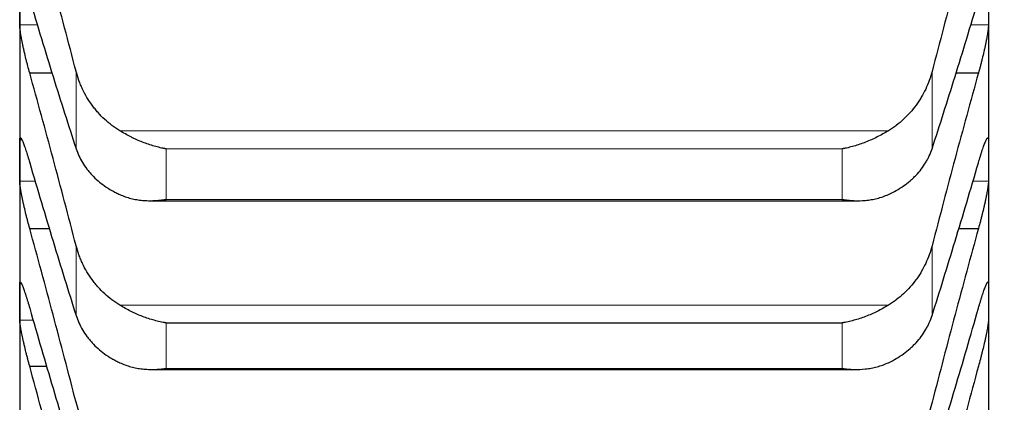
# Model space of a CAD drawing. Header units: inches. Extents: x 0 to 17820, y -10 to 12600.
# Tile 290 of 338: x 11637 to 11690, y 8257 to 8278. Entities that reach past the tile are written whole.
import ezdxf

# ---------------------------------------------------------------- set-up
doc = ezdxf.new("R2010")
doc.units = ezdxf.units.IN
doc.layers.add('1', color=7, linetype='Continuous', true_color=0xffffff)
doc.layers.add('254', color=7, linetype='Continuous', true_color=0xffffff)
doc.styles.add('latin_extended', font='simplex.shx')
doc.dimstyles.get("Standard").update_dxf_attribs({"dimtxt": 0.18, "dimasz": 0.18, "dimexe": 0.18, "dimexo": 0.0625, "dimgap": 0.09, "dimtad": 0, "dimtih": 1, "dimtoh": 1, "dimdec": 4, "dimzin": 0, "dimdsep": 46, "dimtxsty": 'Standard', "dimcen": 0.09, "dimadec": 0, "dimazin": 0, "dimtfac": 1, "dimtdec": 4, "dimtofl": 0, "dimtmove": 0, "dimatfit": 3, "dimfxl": 1, "dimtolj": 1, "dimtzin": 0, "dimarcsym": 0})

# ---------------------------------------------------------------- blocks, each defined once
blk = doc.blocks.new('_U6')
at = {"layer": '254', "color": 3, "linetype": 'Continuous', "lineweight": 13, "transparency": 16777216}
for p, q in [((11689.413, 8827.854), (11689.413, 7090.207)), ((11939.413, 8577.854), (11939.413, 7090.207)), ((11689.413, 7120.207), (10872.313, 7120.207)), ((11584.413, 7120.207), (11479.413, 7120.207)), ((11939.413, 7120.207), (11689.413, 7120.207)), ((12044.413, 7120.207), (12149.413, 7120.207))]:
    blk.add_line(p, q, dxfattribs=at)
at = {"layer": '254', "color": 3, "transparency": 16777216}
for points in [[(11584.413, 7102.707), (11584.413, 7137.707), (11689.413, 7120.207)], [(12044.413, 7137.707), (12044.413, 7102.707), (11939.413, 7120.207)]]:
    blk.add_solid(points, dxfattribs=at)
at = {"layer": 'Defpoints', "color": 0, "transparency": 16777216}
for p in [(11689.413, 8857.854), (11939.413, 8607.854), (11689.413, 7120.207)]:
    blk.add_point(p, dxfattribs=at)
at = {"layer": '254', "color": 2, "lineweight": 13, "transparency": 16777216, "insert": (10924.813, 7277.707), "char_height": 105, "attachment_point": 1, "style": 'latin_extended'}
blk.add_mtext('\\A1;250', dxfattribs=at)
blk = doc.blocks.new('_U7')
at = {"layer": '254', "color": 3, "linetype": 'Continuous', "lineweight": 13, "transparency": 16777216}
for p, q in [((11529.413, 8827.854), (11529.413, 7330.207)), ((11689.413, 8827.854), (11689.413, 7330.207)), ((11529.413, 7360.207), (10614.413, 7360.207)), ((11424.413, 7360.207), (11319.413, 7360.207)), ((11689.413, 7360.207), (11529.413, 7360.207)), ((11794.413, 7360.207), (11899.413, 7360.207))]:
    blk.add_line(p, q, dxfattribs=at)
at = {"layer": '254', "color": 3, "transparency": 16777216}
for points in [[(11424.413, 7342.707), (11424.413, 7377.707), (11529.413, 7360.207)], [(11794.413, 7377.707), (11794.413, 7342.707), (11689.413, 7360.207)]]:
    blk.add_solid(points, dxfattribs=at)
at = {"layer": 'Defpoints', "color": 0, "transparency": 16777216}
for p in [(11529.413, 8857.854), (11689.413, 8857.854), (11529.413, 7360.207)]:
    blk.add_point(p, dxfattribs=at)
at = {"layer": '254', "color": 2, "lineweight": 13, "transparency": 16777216, "insert": (10666.913, 7692.707), "char_height": 105, "attachment_point": 1, "style": 'latin_extended'}
blk.add_mtext('\\A1;\\C2;Flywheel\\P\\C2;90-240', dxfattribs=at)

msp = doc.modelspace()

# ---------------------------------------------------------------- linework, layer by layer
at = {"layer": '1', "color": 2, "linetype": 'Continuous', "lineweight": 25}
for p, q in [((11637.413, 8278.921), (11637.413, 8270.395)), ((11689.413, 8278.921), (11689.413, 8270.395)), ((11637.95, 8275.105), (11639.146, 8275.105)), ((11687.679, 8275.105), (11688.875, 8275.105)), ((11637.413, 8270.395), (11637.413, 8262.81)), ((11689.413, 8270.395), (11689.413, 8262.81)), ((11644.426, 8268.241), (11682.375, 8268.241)), ((11637.95, 8266.757), (11639, 8266.757)), ((11687.826, 8266.757), (11688.875, 8266.757)), ((11637.413, 8262.81), (11637.413, 8256.179)), ((11689.413, 8262.81), (11689.413, 8256.179)), ((11645.269, 8261.683), (11681.557, 8261.683)), ((11637.95, 8259.355), (11638.859, 8259.355)), ((11644.514, 8259.18), (11682.287, 8259.18))]:
    msp.add_line(p, q, dxfattribs=at)
at = {"layer": '1', "color": 110, "linetype": 'Continuous', "lineweight": 13}
for p, q in [((11637.415, 8277.677), (11638.365, 8277.677)), ((11688.461, 8277.677), (11689.41, 8277.677)), ((11640.439, 8275.184), (11640.439, 8271.033)), ((11686.387, 8275.184), (11686.387, 8271.033)), ((11642.781, 8271.999), (11684.044, 8271.999)), ((11637.415, 8271.509), (11637.53, 8271.509)), ((11645.269, 8271.024), (11681.557, 8271.024)), ((11645.269, 8271.024), (11645.269, 8268.314)), ((11681.557, 8271.024), (11681.557, 8268.314)), ((11637.415, 8269.281), (11638.249, 8269.281)), ((11688.577, 8269.281), (11689.41, 8269.281)), ((11645.269, 8268.314), (11681.557, 8268.314)), ((11640.439, 8265.826), (11640.439, 8262.083)), ((11686.387, 8265.826), (11686.387, 8262.083)), ((11642.781, 8262.633), (11684.044, 8262.633)), ((11637.415, 8261.827), (11638.138, 8261.827)), ((11645.269, 8261.683), (11645.269, 8259.239)), ((11681.557, 8261.683), (11681.557, 8259.239)), ((11645.269, 8259.239), (11681.557, 8259.239))]:
    msp.add_line(p, q, dxfattribs=at)
at = {"layer": '1', "color": 2, "linetype": 'Continuous', "lineweight": 25}
for points in [[(11640.439, 8275.184), (11640.235, 8275.969), (11639.826, 8277.531), (11639.206, 8279.846), (11638.581, 8282.132), (11638.161, 8283.639), (11637.95, 8284.387)], [(11688.875, 8284.387), (11688.664, 8283.639), (11688.244, 8282.132), (11687.62, 8279.846), (11687, 8277.531), (11686.591, 8275.969), (11686.387, 8275.184)], [(11637.95, 8279.039), (11638.161, 8278.331), (11638.581, 8276.934), (11639.206, 8274.901), (11639.826, 8272.931), (11640.235, 8271.659), (11640.439, 8271.033)], [(11686.387, 8271.033), (11686.591, 8271.659), (11687, 8272.931), (11687.62, 8274.901), (11688.244, 8276.934), (11688.664, 8278.331), (11688.875, 8279.039)], [(11637.415, 8277.677), (11637.414, 8278.092), (11637.413, 8278.506), (11637.413, 8278.921)], [(11689.413, 8278.921), (11689.413, 8278.506), (11689.412, 8278.092), (11689.41, 8277.677)], [(11640.439, 8265.826), (11640.235, 8266.615), (11639.826, 8268.185), (11639.206, 8270.516), (11638.581, 8272.824), (11638.161, 8274.348), (11637.95, 8275.105)], [(11688.875, 8275.105), (11688.664, 8274.348), (11688.244, 8272.824), (11687.62, 8270.516), (11687, 8268.185), (11686.591, 8266.615), (11686.387, 8265.826)], [(11637.413, 8270.395), (11637.413, 8270.767), (11637.414, 8271.138), (11637.415, 8271.509)], [(11689.41, 8271.509), (11689.412, 8271.138), (11689.413, 8270.767), (11689.413, 8270.395)], [(11637.415, 8269.281), (11637.414, 8269.652), (11637.413, 8270.024), (11637.413, 8270.395)], [(11637.95, 8270.282), (11638.161, 8269.56), (11638.581, 8268.136), (11639.206, 8266.057), (11639.826, 8264.036), (11640.235, 8262.727), (11640.439, 8262.083)], [(11686.387, 8262.083), (11686.591, 8262.727), (11687, 8264.036), (11687.62, 8266.057), (11688.244, 8268.136), (11688.664, 8269.56), (11688.875, 8270.282)], [(11689.413, 8270.395), (11689.413, 8270.024), (11689.412, 8269.652), (11689.41, 8269.281)], [(11640.439, 8257.417), (11640.235, 8258.207), (11639.826, 8259.782), (11639.206, 8262.127), (11638.581, 8264.453), (11638.161, 8265.991), (11637.95, 8266.757)], [(11688.875, 8266.757), (11688.664, 8265.991), (11688.244, 8264.453), (11687.62, 8262.127), (11687, 8259.782), (11686.591, 8258.207), (11686.387, 8257.417)], [(11637.413, 8262.81), (11637.413, 8263.138), (11637.414, 8263.466), (11637.415, 8263.794)], [(11689.41, 8263.794), (11689.412, 8263.466), (11689.413, 8263.138), (11689.413, 8262.81)], [(11637.415, 8261.827), (11637.414, 8262.155), (11637.413, 8262.483), (11637.413, 8262.81)], [(11689.413, 8262.81), (11689.413, 8262.483), (11689.412, 8262.155), (11689.41, 8261.827)], [(11637.95, 8262.466), (11638.161, 8261.732), (11638.581, 8260.281), (11639.206, 8258.16), (11639.826, 8256.092), (11640.235, 8254.749), (11640.439, 8254.087)], [(11686.387, 8254.087), (11686.591, 8254.749), (11687, 8256.092), (11687.62, 8258.16), (11688.244, 8260.281), (11688.664, 8261.732), (11688.875, 8262.466)], [(11640.439, 8249.969), (11640.235, 8250.76), (11639.826, 8252.338), (11639.206, 8254.692), (11638.581, 8257.031), (11638.161, 8258.582), (11637.95, 8259.355)], [(11688.875, 8259.355), (11688.664, 8258.582), (11688.244, 8257.031), (11687.62, 8254.692), (11687, 8252.338), (11686.591, 8250.76), (11686.387, 8249.969)]]:
    msp.add_open_spline(points, degree=3, dxfattribs=at)
for points, knots in [([(11637.95, 8275.105), (11637.916, 8275.226), (11637.882, 8275.349), (11637.832, 8275.538), (11637.815, 8275.601), (11637.79, 8275.697), (11637.782, 8275.729), (11637.766, 8275.794), (11637.757, 8275.827), (11637.717, 8275.988), (11637.687, 8276.115), (11637.644, 8276.304), (11637.63, 8276.366), (11637.609, 8276.459), (11637.602, 8276.49), (11637.589, 8276.551), (11637.583, 8276.581), (11637.552, 8276.73), (11637.529, 8276.844), (11637.505, 8276.978), (11637.5, 8277.005), (11637.49, 8277.057), (11637.486, 8277.083), (11637.473, 8277.158), (11637.465, 8277.206), (11637.445, 8277.343), (11637.434, 8277.424), (11637.425, 8277.514), (11637.423, 8277.532), (11637.421, 8277.565), (11637.419, 8277.581), (11637.417, 8277.626), (11637.416, 8277.653), (11637.415, 8277.677)], [0, 0, 0, 0, 0.125, 0.125, 0.1875, 0.1875, 0.21875, 0.21875, 0.25, 0.25, 0.375, 0.375, 0.4375, 0.4375, 0.46875, 0.46875, 0.5, 0.5, 0.625, 0.625, 0.65625, 0.65625, 0.6875, 0.6875, 0.75, 0.75, 0.875, 0.875, 0.90625, 0.90625, 0.9375, 0.9375, 1, 1, 1, 1]), ([(11689.41, 8277.677), (11689.41, 8277.653), (11689.408, 8277.599), (11689.4, 8277.501), (11689.391, 8277.424), (11689.383, 8277.363), (11689.38, 8277.342), (11689.374, 8277.298), (11689.371, 8277.276), (11689.354, 8277.161), (11689.337, 8277.062), (11689.312, 8276.927), (11689.307, 8276.9), (11689.299, 8276.858), (11689.296, 8276.844), (11689.291, 8276.816), (11689.277, 8276.745), (11689.25, 8276.613), (11689.224, 8276.493), (11689.197, 8276.37), (11689.183, 8276.307), (11689.139, 8276.116), (11689.109, 8275.988), (11689.061, 8275.797), (11689.045, 8275.733), (11689.02, 8275.636), (11689.012, 8275.604), (11688.995, 8275.54), (11688.986, 8275.508), (11688.944, 8275.35), (11688.91, 8275.226), (11688.875, 8275.105)], [0, 0, 0, 0, 0.0625, 0.125, 0.1875, 0.1875, 0.21875, 0.21875, 0.25, 0.25, 0.375, 0.375, 0.40625, 0.40625, 0.421875, 0.421875, 0.4375, 0.5, 0.5625, 0.5625, 0.625, 0.625, 0.75, 0.75, 0.8125, 0.8125, 0.84375, 0.84375, 0.875, 0.875, 1, 1, 1, 1]), ([(11642.781, 8271.999), (11642.636, 8272.087), (11642.496, 8272.183), (11642.227, 8272.386), (11641.969, 8272.602), (11641.733, 8272.843), (11641.592, 8273.001), (11641.564, 8273.033), (11641.509, 8273.098), (11641.482, 8273.131), (11641.402, 8273.23), (11641.35, 8273.297), (11641.201, 8273.502), (11641.108, 8273.642), (11640.936, 8273.931), (11640.857, 8274.079), (11640.749, 8274.307), (11640.715, 8274.384), (11640.666, 8274.501), (11640.65, 8274.54), (11640.619, 8274.619), (11640.604, 8274.659), (11640.532, 8274.858), (11640.482, 8275.02), (11640.439, 8275.184)], [0, 0, 0, 0, 0.125, 0.125, 0.25, 0.375, 0.375, 0.40625, 0.40625, 0.4375, 0.4375, 0.5, 0.5, 0.625, 0.625, 0.75, 0.75, 0.8125, 0.8125, 0.84375, 0.84375, 0.875, 0.875, 1, 1, 1, 1]), ([(11686.387, 8275.184), (11686.344, 8275.02), (11686.294, 8274.859), (11686.179, 8274.543), (11686.05, 8274.234), (11685.893, 8273.937), (11685.763, 8273.719), (11685.718, 8273.647), (11685.648, 8273.54), (11685.624, 8273.505), (11685.576, 8273.435), (11685.551, 8273.401), (11685.426, 8273.23), (11685.215, 8272.968), (11684.98, 8272.727), (11684.733, 8272.498), (11684.603, 8272.39), (11684.433, 8272.261), (11684.399, 8272.236), (11684.33, 8272.186), (11684.225, 8272.112), (11684.117, 8272.043), (11684.044, 8271.999)], [0, 0, 0, 0, 0.125, 0.125, 0.25, 0.375, 0.375, 0.4375, 0.4375, 0.46875, 0.46875, 0.5, 0.5, 0.625, 0.75, 0.75, 0.875, 0.875, 0.90625, 0.90625, 0.9375, 1, 1, 1, 1]), ([(11637.415, 8271.509), (11637.416, 8271.531), (11637.418, 8271.568), (11637.426, 8271.603), (11637.435, 8271.614), (11637.443, 8271.617), (11637.445, 8271.618), (11637.452, 8271.617), (11637.455, 8271.615), (11637.472, 8271.604), (11637.489, 8271.583), (11637.514, 8271.54), (11637.519, 8271.531), (11637.527, 8271.516), (11637.53, 8271.51), (11637.535, 8271.499), (11637.549, 8271.471), (11637.576, 8271.413), (11637.602, 8271.35), (11637.629, 8271.282), (11637.643, 8271.245), (11637.687, 8271.126), (11637.717, 8271.038), (11637.765, 8270.895), (11637.781, 8270.845), (11637.806, 8270.767), (11637.814, 8270.74), (11637.831, 8270.686), (11637.839, 8270.659), (11637.882, 8270.52), (11637.916, 8270.404), (11637.95, 8270.282)], [0, 0, 0, 0, 0.0625, 0.125, 0.1875, 0.1875, 0.21875, 0.21875, 0.25, 0.25, 0.375, 0.375, 0.40625, 0.40625, 0.421875, 0.421875, 0.4375, 0.5, 0.5625, 0.5625, 0.625, 0.625, 0.75, 0.75, 0.8125, 0.8125, 0.84375, 0.84375, 0.875, 0.875, 1, 1, 1, 1]), ([(11645.269, 8271.024), (11645.265, 8271.024), (11645.262, 8271.025), (11645.256, 8271.026), (11645.252, 8271.027), (11645.242, 8271.028), (11645.222, 8271.032), (11645.176, 8271.04), (11645.083, 8271.058), (11644.899, 8271.098), (11644.741, 8271.139), (11644.427, 8271.229), (11644.219, 8271.3), (11643.908, 8271.423), (11643.805, 8271.466), (11643.649, 8271.536), (11643.598, 8271.56), (11643.494, 8271.609), (11643.442, 8271.635), (11643.287, 8271.712), (11643.185, 8271.767), (11642.982, 8271.879), (11642.881, 8271.938), (11642.781, 8271.999)], [0, 0, 0, 0, 0.003906, 0.003906, 0.007813, 0.007813, 0.015625, 0.03125, 0.0625, 0.125, 0.25, 0.25, 0.5, 0.5, 0.625, 0.625, 0.6875, 0.6875, 0.75, 0.75, 0.875, 0.875, 1, 1, 1, 1]), ([(11684.044, 8271.999), (11683.945, 8271.938), (11683.845, 8271.88), (11683.643, 8271.768), (11683.542, 8271.714), (11683.338, 8271.611), (11683.236, 8271.563), (11683.029, 8271.47), (11682.925, 8271.426), (11682.715, 8271.343), (11682.61, 8271.304), (11682.4, 8271.232), (11682.295, 8271.199), (11682.085, 8271.139), (11681.98, 8271.112), (11681.822, 8271.075), (11681.742, 8271.058), (11681.65, 8271.04), (11681.603, 8271.032), (11681.583, 8271.028), (11681.57, 8271.026), (11681.564, 8271.025), (11681.557, 8271.024)], [0, 0, 0, 0, 0.125, 0.125, 0.25, 0.25, 0.375, 0.375, 0.5, 0.5, 0.625, 0.625, 0.75, 0.75, 0.875, 0.875, 0.9375, 0.96875, 0.984375, 0.992188, 0.992188, 1, 1, 1, 1]), ([(11688.875, 8270.282), (11688.91, 8270.404), (11688.944, 8270.52), (11688.994, 8270.685), (11689.011, 8270.738), (11689.036, 8270.816), (11689.044, 8270.842), (11689.06, 8270.892), (11689.068, 8270.917), (11689.108, 8271.038), (11689.139, 8271.125), (11689.182, 8271.243), (11689.196, 8271.28), (11689.217, 8271.332), (11689.223, 8271.348), (11689.236, 8271.38), (11689.243, 8271.395), (11689.274, 8271.467), (11689.296, 8271.513), (11689.321, 8271.556), (11689.326, 8271.564), (11689.335, 8271.578), (11689.34, 8271.584), (11689.353, 8271.601), (11689.36, 8271.608), (11689.381, 8271.622), (11689.392, 8271.618), (11689.401, 8271.596), (11689.402, 8271.591), (11689.405, 8271.579), (11689.406, 8271.572), (11689.409, 8271.549), (11689.41, 8271.531), (11689.41, 8271.509)], [0, 0, 0, 0, 0.125, 0.125, 0.1875, 0.1875, 0.21875, 0.21875, 0.25, 0.25, 0.375, 0.375, 0.4375, 0.4375, 0.46875, 0.46875, 0.5, 0.5, 0.625, 0.625, 0.65625, 0.65625, 0.6875, 0.6875, 0.75, 0.75, 0.875, 0.875, 0.90625, 0.90625, 0.9375, 0.9375, 1, 1, 1, 1]), ([(11640.439, 8271.033), (11640.482, 8270.903), (11640.532, 8270.775), (11640.646, 8270.526), (11640.775, 8270.283), (11640.933, 8270.052), (11641.062, 8269.883), (11641.107, 8269.828), (11641.178, 8269.746), (11641.202, 8269.718), (11641.25, 8269.665), (11641.275, 8269.638), (11641.399, 8269.507), (11641.611, 8269.306), (11641.846, 8269.124), (11642.093, 8268.951), (11642.223, 8268.868), (11642.392, 8268.772), (11642.427, 8268.753), (11642.496, 8268.715), (11642.601, 8268.66), (11642.708, 8268.608), (11642.781, 8268.575)], [0, 0, 0, 0, 0.125, 0.125, 0.25, 0.375, 0.375, 0.4375, 0.4375, 0.46875, 0.46875, 0.5, 0.5, 0.625, 0.75, 0.75, 0.875, 0.875, 0.90625, 0.90625, 0.9375, 1, 1, 1, 1]), ([(11684.044, 8268.575), (11684.19, 8268.642), (11684.33, 8268.713), (11684.599, 8268.866), (11684.857, 8269.029), (11685.093, 8269.212), (11685.234, 8269.332), (11685.261, 8269.356), (11685.316, 8269.406), (11685.344, 8269.431), (11685.424, 8269.507), (11685.475, 8269.559), (11685.625, 8269.716), (11685.718, 8269.824), (11685.889, 8270.048), (11685.968, 8270.163), (11686.077, 8270.341), (11686.111, 8270.401), (11686.16, 8270.493), (11686.176, 8270.524), (11686.206, 8270.586), (11686.221, 8270.617), (11686.294, 8270.775), (11686.344, 8270.903), (11686.387, 8271.033)], [0, 0, 0, 0, 0.125, 0.125, 0.25, 0.375, 0.375, 0.40625, 0.40625, 0.4375, 0.4375, 0.5, 0.5, 0.625, 0.625, 0.75, 0.75, 0.8125, 0.8125, 0.84375, 0.84375, 0.875, 0.875, 1, 1, 1, 1]), ([(11637.95, 8266.757), (11637.916, 8266.88), (11637.882, 8267.004), (11637.832, 8267.194), (11637.815, 8267.257), (11637.79, 8267.354), (11637.782, 8267.386), (11637.766, 8267.45), (11637.757, 8267.483), (11637.717, 8267.644), (11637.687, 8267.77), (11637.644, 8267.957), (11637.63, 8268.019), (11637.609, 8268.111), (11637.602, 8268.141), (11637.589, 8268.201), (11637.583, 8268.231), (11637.552, 8268.377), (11637.529, 8268.488), (11637.505, 8268.618), (11637.5, 8268.644), (11637.49, 8268.695), (11637.486, 8268.72), (11637.473, 8268.793), (11637.465, 8268.839), (11637.445, 8268.97), (11637.434, 8269.047), (11637.425, 8269.131), (11637.423, 8269.147), (11637.421, 8269.178), (11637.419, 8269.193), (11637.417, 8269.234), (11637.416, 8269.259), (11637.415, 8269.281)], [0, 0, 0, 0, 0.125, 0.125, 0.1875, 0.1875, 0.21875, 0.21875, 0.25, 0.25, 0.375, 0.375, 0.4375, 0.4375, 0.46875, 0.46875, 0.5, 0.5, 0.625, 0.625, 0.65625, 0.65625, 0.6875, 0.6875, 0.75, 0.75, 0.875, 0.875, 0.90625, 0.90625, 0.9375, 0.9375, 1, 1, 1, 1]), ([(11689.41, 8269.281), (11689.41, 8269.259), (11689.408, 8269.21), (11689.4, 8269.119), (11689.391, 8269.047), (11689.383, 8268.988), (11689.38, 8268.968), (11689.374, 8268.927), (11689.371, 8268.905), (11689.354, 8268.796), (11689.337, 8268.7), (11689.312, 8268.569), (11689.307, 8268.543), (11689.299, 8268.502), (11689.296, 8268.488), (11689.291, 8268.46), (11689.277, 8268.391), (11689.25, 8268.262), (11689.224, 8268.144), (11689.197, 8268.022), (11689.183, 8267.96), (11689.139, 8267.771), (11689.109, 8267.644), (11689.061, 8267.453), (11689.045, 8267.389), (11689.02, 8267.292), (11689.012, 8267.26), (11688.995, 8267.196), (11688.986, 8267.164), (11688.944, 8267.004), (11688.91, 8266.879), (11688.875, 8266.757)], [0, 0, 0, 0, 0.0625, 0.125, 0.1875, 0.1875, 0.21875, 0.21875, 0.25, 0.25, 0.375, 0.375, 0.40625, 0.40625, 0.421875, 0.421875, 0.4375, 0.5, 0.5625, 0.5625, 0.625, 0.625, 0.75, 0.75, 0.8125, 0.8125, 0.84375, 0.84375, 0.875, 0.875, 1, 1, 1, 1]), ([(11642.781, 8268.575), (11642.881, 8268.53), (11642.981, 8268.49), (11643.183, 8268.42), (11643.284, 8268.39), (11643.488, 8268.339), (11643.59, 8268.317), (11643.797, 8268.282), (11643.901, 8268.269), (11644.111, 8268.25), (11644.216, 8268.244), (11644.425, 8268.239), (11644.53, 8268.241), (11644.741, 8268.25), (11644.846, 8268.258), (11645.004, 8268.275), (11645.083, 8268.285), (11645.176, 8268.299), (11645.222, 8268.306), (11645.242, 8268.309), (11645.256, 8268.311), (11645.262, 8268.313), (11645.269, 8268.314)], [0, 0, 0, 0, 0.125, 0.125, 0.25, 0.25, 0.375, 0.375, 0.5, 0.5, 0.625, 0.625, 0.75, 0.75, 0.875, 0.875, 0.9375, 0.96875, 0.984375, 0.992187, 0.992187, 1, 1, 1, 1]), ([(11681.557, 8268.314), (11681.56, 8268.313), (11681.564, 8268.313), (11681.57, 8268.311), (11681.573, 8268.311), (11681.583, 8268.309), (11681.603, 8268.306), (11681.65, 8268.299), (11681.742, 8268.285), (11681.822, 8268.275), (11681.98, 8268.258), (11682.085, 8268.25), (11682.398, 8268.236), (11682.606, 8268.24), (11682.917, 8268.268), (11683.021, 8268.281), (11683.176, 8268.307), (11683.228, 8268.317), (11683.332, 8268.338), (11683.384, 8268.35), (11683.539, 8268.389), (11683.641, 8268.42), (11683.844, 8268.49), (11683.945, 8268.53), (11684.044, 8268.575)], [0, 0, 0, 0, 0.003906, 0.003906, 0.007812, 0.007812, 0.015625, 0.03125, 0.0625, 0.125, 0.125, 0.25, 0.25, 0.5, 0.5, 0.625, 0.625, 0.6875, 0.6875, 0.75, 0.75, 0.875, 0.875, 1, 1, 1, 1]), ([(11642.781, 8262.633), (11642.636, 8262.722), (11642.496, 8262.817), (11642.227, 8263.021), (11641.969, 8263.237), (11641.733, 8263.478), (11641.592, 8263.637), (11641.564, 8263.669), (11641.509, 8263.734), (11641.482, 8263.766), (11641.402, 8263.866), (11641.35, 8263.933), (11641.201, 8264.139), (11641.108, 8264.279), (11640.936, 8264.569), (11640.857, 8264.717), (11640.749, 8264.946), (11640.715, 8265.023), (11640.666, 8265.141), (11640.65, 8265.18), (11640.619, 8265.259), (11640.604, 8265.299), (11640.532, 8265.499), (11640.482, 8265.661), (11640.439, 8265.826)], [0, 0, 0, 0, 0.125, 0.125, 0.25, 0.375, 0.375, 0.40625, 0.40625, 0.4375, 0.4375, 0.5, 0.5, 0.625, 0.625, 0.75, 0.75, 0.8125, 0.8125, 0.84375, 0.84375, 0.875, 0.875, 1, 1, 1, 1]), ([(11686.387, 8265.826), (11686.344, 8265.661), (11686.294, 8265.5), (11686.179, 8265.183), (11686.05, 8264.873), (11685.893, 8264.575), (11685.763, 8264.356), (11685.718, 8264.284), (11685.648, 8264.177), (11685.624, 8264.142), (11685.576, 8264.072), (11685.551, 8264.037), (11685.426, 8263.866), (11685.215, 8263.603), (11684.98, 8263.363), (11684.733, 8263.133), (11684.603, 8263.024), (11684.433, 8262.895), (11684.399, 8262.87), (11684.33, 8262.82), (11684.225, 8262.747), (11684.117, 8262.677), (11684.044, 8262.633)], [0, 0, 0, 0, 0.125, 0.125, 0.25, 0.375, 0.375, 0.4375, 0.4375, 0.46875, 0.46875, 0.5, 0.5, 0.625, 0.75, 0.75, 0.875, 0.875, 0.90625, 0.90625, 0.9375, 1, 1, 1, 1]), ([(11637.415, 8263.794), (11637.416, 8263.813), (11637.418, 8263.844), (11637.426, 8263.872), (11637.435, 8263.878), (11637.443, 8263.877), (11637.445, 8263.876), (11637.452, 8263.872), (11637.455, 8263.869), (11637.472, 8263.852), (11637.489, 8263.825), (11637.514, 8263.776), (11637.519, 8263.766), (11637.527, 8263.749), (11637.53, 8263.743), (11637.535, 8263.731), (11637.549, 8263.7), (11637.576, 8263.636), (11637.602, 8263.569), (11637.629, 8263.496), (11637.643, 8263.457), (11637.687, 8263.332), (11637.717, 8263.241), (11637.765, 8263.092), (11637.781, 8263.04), (11637.806, 8262.96), (11637.814, 8262.933), (11637.831, 8262.877), (11637.839, 8262.849), (11637.882, 8262.708), (11637.916, 8262.589), (11637.95, 8262.466)], [0, 0, 0, 0, 0.0625, 0.125, 0.1875, 0.1875, 0.21875, 0.21875, 0.25, 0.25, 0.375, 0.375, 0.40625, 0.40625, 0.421875, 0.421875, 0.4375, 0.5, 0.5625, 0.5625, 0.625, 0.625, 0.75, 0.75, 0.8125, 0.8125, 0.84375, 0.84375, 0.875, 0.875, 1, 1, 1, 1]), ([(11688.875, 8262.466), (11688.91, 8262.589), (11688.944, 8262.707), (11688.994, 8262.876), (11689.011, 8262.931), (11689.036, 8263.011), (11689.044, 8263.037), (11689.06, 8263.089), (11689.068, 8263.115), (11689.108, 8263.24), (11689.139, 8263.331), (11689.182, 8263.455), (11689.196, 8263.494), (11689.217, 8263.549), (11689.223, 8263.567), (11689.236, 8263.601), (11689.243, 8263.617), (11689.274, 8263.695), (11689.296, 8263.746), (11689.321, 8263.795), (11689.326, 8263.804), (11689.335, 8263.821), (11689.34, 8263.828), (11689.353, 8263.848), (11689.36, 8263.859), (11689.381, 8263.88), (11689.392, 8263.881), (11689.401, 8263.866), (11689.402, 8263.862), (11689.405, 8263.853), (11689.406, 8263.847), (11689.409, 8263.829), (11689.41, 8263.813), (11689.41, 8263.794)], [0, 0, 0, 0, 0.125, 0.125, 0.1875, 0.1875, 0.21875, 0.21875, 0.25, 0.25, 0.375, 0.375, 0.4375, 0.4375, 0.46875, 0.46875, 0.5, 0.5, 0.625, 0.625, 0.65625, 0.65625, 0.6875, 0.6875, 0.75, 0.75, 0.875, 0.875, 0.90625, 0.90625, 0.9375, 0.9375, 1, 1, 1, 1]), ([(11645.269, 8261.683), (11645.265, 8261.683), (11645.262, 8261.684), (11645.256, 8261.685), (11645.252, 8261.685), (11645.242, 8261.687), (11645.222, 8261.69), (11645.176, 8261.698), (11645.083, 8261.715), (11645.004, 8261.73), (11644.846, 8261.764), (11644.741, 8261.79), (11644.427, 8261.875), (11644.219, 8261.943), (11643.908, 8262.063), (11643.805, 8262.105), (11643.649, 8262.174), (11643.598, 8262.197), (11643.494, 8262.246), (11643.442, 8262.271), (11643.287, 8262.348), (11643.185, 8262.401), (11642.982, 8262.513), (11642.881, 8262.572), (11642.781, 8262.633)], [0, 0, 0, 0, 0.003906, 0.003906, 0.007813, 0.007813, 0.015625, 0.03125, 0.0625, 0.125, 0.125, 0.25, 0.25, 0.5, 0.5, 0.625, 0.625, 0.6875, 0.6875, 0.75, 0.75, 0.875, 0.875, 1, 1, 1, 1]), ([(11684.044, 8262.633), (11683.945, 8262.572), (11683.845, 8262.514), (11683.643, 8262.402), (11683.542, 8262.349), (11683.338, 8262.248), (11683.236, 8262.2), (11683.029, 8262.109), (11682.925, 8262.066), (11682.715, 8261.985), (11682.61, 8261.948), (11682.4, 8261.879), (11682.295, 8261.847), (11682.085, 8261.79), (11681.98, 8261.764), (11681.822, 8261.73), (11681.742, 8261.715), (11681.65, 8261.698), (11681.603, 8261.69), (11681.583, 8261.687), (11681.57, 8261.685), (11681.564, 8261.684), (11681.557, 8261.683)], [0, 0, 0, 0, 0.125, 0.125, 0.25, 0.25, 0.375, 0.375, 0.5, 0.5, 0.625, 0.625, 0.75, 0.75, 0.875, 0.875, 0.9375, 0.96875, 0.984375, 0.992188, 0.992188, 1, 1, 1, 1]), ([(11640.439, 8262.083), (11640.482, 8261.948), (11640.532, 8261.817), (11640.646, 8261.56), (11640.775, 8261.31), (11640.933, 8261.071), (11641.062, 8260.897), (11641.107, 8260.84), (11641.178, 8260.755), (11641.202, 8260.727), (11641.25, 8260.671), (11641.275, 8260.644), (11641.399, 8260.508), (11641.611, 8260.301), (11641.846, 8260.112), (11642.093, 8259.933), (11642.223, 8259.848), (11642.392, 8259.748), (11642.427, 8259.729), (11642.496, 8259.69), (11642.601, 8259.633), (11642.708, 8259.579), (11642.781, 8259.545)], [0, 0, 0, 0, 0.125, 0.125, 0.25, 0.375, 0.375, 0.4375, 0.4375, 0.46875, 0.46875, 0.5, 0.5, 0.625, 0.75, 0.75, 0.875, 0.875, 0.90625, 0.90625, 0.9375, 1, 1, 1, 1]), ([(11684.044, 8259.545), (11684.19, 8259.614), (11684.33, 8259.688), (11684.599, 8259.846), (11684.857, 8260.014), (11685.093, 8260.203), (11685.234, 8260.328), (11685.261, 8260.353), (11685.316, 8260.404), (11685.344, 8260.43), (11685.424, 8260.508), (11685.475, 8260.562), (11685.625, 8260.724), (11685.718, 8260.836), (11685.889, 8261.067), (11685.968, 8261.186), (11686.077, 8261.369), (11686.111, 8261.432), (11686.16, 8261.526), (11686.176, 8261.558), (11686.206, 8261.622), (11686.221, 8261.654), (11686.294, 8261.816), (11686.344, 8261.948), (11686.387, 8262.083)], [0, 0, 0, 0, 0.125, 0.125, 0.25, 0.375, 0.375, 0.40625, 0.40625, 0.4375, 0.4375, 0.5, 0.5, 0.625, 0.625, 0.75, 0.75, 0.8125, 0.8125, 0.84375, 0.84375, 0.875, 0.875, 1, 1, 1, 1]), ([(11637.95, 8259.355), (11637.916, 8259.479), (11637.882, 8259.605), (11637.832, 8259.795), (11637.815, 8259.859), (11637.79, 8259.955), (11637.782, 8259.988), (11637.766, 8260.052), (11637.757, 8260.084), (11637.717, 8260.245), (11637.687, 8260.371), (11637.644, 8260.555), (11637.63, 8260.616), (11637.609, 8260.706), (11637.602, 8260.736), (11637.589, 8260.795), (11637.583, 8260.825), (11637.552, 8260.968), (11637.529, 8261.076), (11637.505, 8261.202), (11637.5, 8261.227), (11637.49, 8261.276), (11637.486, 8261.3), (11637.473, 8261.37), (11637.465, 8261.415), (11637.445, 8261.539), (11637.434, 8261.613), (11637.425, 8261.691), (11637.423, 8261.706), (11637.421, 8261.734), (11637.419, 8261.748), (11637.417, 8261.786), (11637.416, 8261.808), (11637.415, 8261.827)], [0, 0, 0, 0, 0.125, 0.125, 0.1875, 0.1875, 0.21875, 0.21875, 0.25, 0.25, 0.375, 0.375, 0.4375, 0.4375, 0.46875, 0.46875, 0.5, 0.5, 0.625, 0.625, 0.65625, 0.65625, 0.6875, 0.6875, 0.75, 0.75, 0.875, 0.875, 0.90625, 0.90625, 0.9375, 0.9375, 1, 1, 1, 1]), ([(11689.41, 8261.827), (11689.41, 8261.808), (11689.408, 8261.764), (11689.4, 8261.68), (11689.391, 8261.612), (11689.383, 8261.557), (11689.38, 8261.538), (11689.374, 8261.498), (11689.371, 8261.478), (11689.354, 8261.374), (11689.337, 8261.281), (11689.312, 8261.155), (11689.307, 8261.129), (11689.299, 8261.089), (11689.296, 8261.076), (11689.291, 8261.049), (11689.277, 8260.981), (11689.25, 8260.856), (11689.224, 8260.739), (11689.197, 8260.619), (11689.183, 8260.558), (11689.139, 8260.372), (11689.109, 8260.246), (11689.061, 8260.055), (11689.045, 8259.991), (11689.02, 8259.894), (11689.012, 8259.862), (11688.995, 8259.797), (11688.986, 8259.765), (11688.944, 8259.605), (11688.91, 8259.479), (11688.875, 8259.355)], [0, 0, 0, 0, 0.0625, 0.125, 0.1875, 0.1875, 0.21875, 0.21875, 0.25, 0.25, 0.375, 0.375, 0.40625, 0.40625, 0.421875, 0.421875, 0.4375, 0.5, 0.5625, 0.5625, 0.625, 0.625, 0.75, 0.75, 0.8125, 0.8125, 0.84375, 0.84375, 0.875, 0.875, 1, 1, 1, 1]), ([(11642.781, 8259.545), (11642.881, 8259.498), (11642.981, 8259.457), (11643.183, 8259.383), (11643.284, 8259.351), (11643.488, 8259.296), (11643.59, 8259.273), (11643.797, 8259.234), (11643.901, 8259.219), (11644.111, 8259.195), (11644.216, 8259.188), (11644.425, 8259.179), (11644.53, 8259.179), (11644.741, 8259.185), (11644.846, 8259.191), (11645.004, 8259.205), (11645.083, 8259.213), (11645.176, 8259.225), (11645.222, 8259.232), (11645.242, 8259.235), (11645.256, 8259.237), (11645.262, 8259.238), (11645.269, 8259.239)], [0, 0, 0, 0, 0.125, 0.125, 0.25, 0.25, 0.375, 0.375, 0.5, 0.5, 0.625, 0.625, 0.75, 0.75, 0.875, 0.875, 0.9375, 0.96875, 0.984375, 0.992187, 0.992187, 1, 1, 1, 1]), ([(11681.557, 8259.239), (11681.56, 8259.238), (11681.564, 8259.238), (11681.57, 8259.237), (11681.573, 8259.236), (11681.583, 8259.235), (11681.603, 8259.232), (11681.65, 8259.225), (11681.742, 8259.213), (11681.822, 8259.205), (11681.98, 8259.191), (11682.085, 8259.185), (11682.398, 8259.176), (11682.606, 8259.184), (11682.917, 8259.218), (11683.021, 8259.233), (11683.176, 8259.262), (11683.228, 8259.272), (11683.332, 8259.296), (11683.384, 8259.309), (11683.539, 8259.35), (11683.641, 8259.382), (11683.844, 8259.456), (11683.945, 8259.498), (11684.044, 8259.545)], [0, 0, 0, 0, 0.003906, 0.003906, 0.007813, 0.007813, 0.015625, 0.03125, 0.0625, 0.125, 0.125, 0.25, 0.25, 0.5, 0.5, 0.625, 0.625, 0.6875, 0.6875, 0.75, 0.75, 0.875, 0.875, 1, 1, 1, 1]), ([(11642.781, 8254.22), (11642.636, 8254.309), (11642.496, 8254.404), (11642.227, 8254.608), (11641.969, 8254.824), (11641.733, 8255.065), (11641.592, 8255.224), (11641.564, 8255.256), (11641.509, 8255.321), (11641.482, 8255.354), (11641.402, 8255.453), (11641.35, 8255.521), (11641.201, 8255.726), (11641.108, 8255.867), (11640.936, 8256.157), (11640.857, 8256.306), (11640.749, 8256.535), (11640.715, 8256.612), (11640.666, 8256.73), (11640.65, 8256.769), (11640.619, 8256.848), (11640.604, 8256.888), (11640.532, 8257.089), (11640.482, 8257.252), (11640.439, 8257.417)], [0, 0, 0, 0, 0.125, 0.125, 0.25, 0.375, 0.375, 0.40625, 0.40625, 0.4375, 0.4375, 0.5, 0.5, 0.625, 0.625, 0.75, 0.75, 0.8125, 0.8125, 0.84375, 0.84375, 0.875, 0.875, 1, 1, 1, 1]), ([(11686.387, 8257.417), (11686.344, 8257.251), (11686.294, 8257.09), (11686.179, 8256.772), (11686.05, 8256.461), (11685.893, 8256.163), (11685.763, 8255.944), (11685.718, 8255.872), (11685.648, 8255.765), (11685.624, 8255.73), (11685.576, 8255.66), (11685.551, 8255.625), (11685.426, 8255.454), (11685.215, 8255.19), (11684.98, 8254.95), (11684.733, 8254.72), (11684.603, 8254.611), (11684.433, 8254.482), (11684.399, 8254.457), (11684.33, 8254.407), (11684.225, 8254.334), (11684.117, 8254.264), (11684.044, 8254.22)], [0, 0, 0, 0, 0.125, 0.125, 0.25, 0.375, 0.375, 0.4375, 0.4375, 0.46875, 0.46875, 0.5, 0.5, 0.625, 0.75, 0.75, 0.875, 0.875, 0.90625, 0.90625, 0.9375, 1, 1, 1, 1])]:
    msp.add_open_spline(points, degree=3, knots=knots, dxfattribs=at)

# ---------------------------------------------------------------- dimensions: what is measured, and where the dimension line sits
at = {"layer": '254', "color": 2, "linetype": 'Continuous', "lineweight": 13}
dim = msp.add_linear_dim(base=(11529.413, 7360.207), p1=(11689.413, 8857.854), p2=(11529.413, 8857.854), text='\\C2;Flywheel\\P\\C2;90-240', dimstyle='Standard', override={"dimscale": 30, "dimtxt": 3.5, "dimasz": 3.5, "dimexe": 1, "dimexo": 1, "dimgap": 1.75, "dimtad": 1, "dimtih": 1, "dimtoh": 0, "dimdec": 0, "dimlfac": 0.033333, "dimzin": 8, "dimdsep": 46, "dimlunit": 2, "dimpost": '', "dimtxsty": 'latin_extended', "dimsah": 1, "dimse1": 0, "dimse2": 0, "dimsd1": 0, "dimsd2": 0, "dimclrd": 3, "dimclre": 3, "dimclrt": 2, "dimtol": 0, "dimtm": -0.1, "dimtfac": 0.714286, "dimtdec": 3, "dimtofl": 1, "dimtmove": 0, "dimtzin": 8, "dimlwd": 13, "dimlwe": 13}, dxfattribs=at)
dim.commit()
dim.dimension.update_dxf_attribs({"geometry": '_U7', "text_midpoint": (10966.913, 7360.207), "dimtype": 160})
dim = msp.add_linear_dim(base=(11689.413, 7120.207), p1=(11939.413, 8607.854), p2=(11689.413, 8857.854), dimstyle='Standard', override={"dimscale": 30, "dimtxt": 3.5, "dimasz": 3.5, "dimexe": 1, "dimexo": 1, "dimgap": 1.75, "dimtad": 1, "dimtih": 1, "dimtoh": 0, "dimdec": 0, "dimlfac": 1, "dimzin": 8, "dimdsep": 46, "dimlunit": 2, "dimtxsty": 'latin_extended', "dimsah": 1, "dimse1": 0, "dimse2": 0, "dimsd1": 0, "dimsd2": 0, "dimclrd": 3, "dimclre": 3, "dimclrt": 2, "dimtol": 0, "dimtm": -0.1, "dimtfac": 0.714286, "dimtdec": 3, "dimtofl": 1, "dimtmove": 0, "dimtzin": 8, "dimlwd": 13, "dimlwe": 13}, dxfattribs=at)
dim.commit()
dim.dimension.update_dxf_attribs({"geometry": '_U6', "text_midpoint": (11059.813, 7120.207), "dimtype": 160})

doc.saveas('drawing.dxf')
